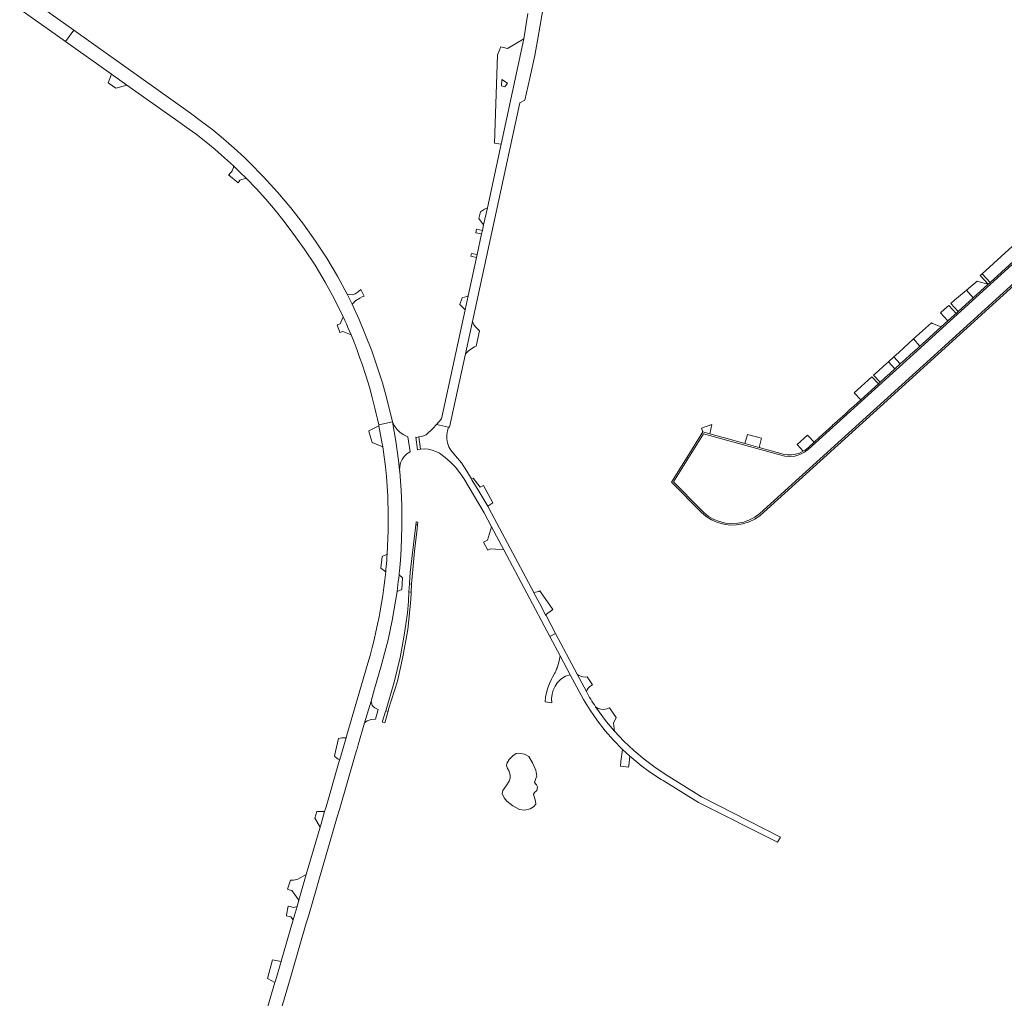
# Model space of a CAD drawing. Header units: metres. Extents: x 166325 to 190320, y 381923 to 404576.
# Tile 641 of 656: x 170746 to 171145, y 399878 to 400275. Entities that reach past the tile are written whole.
import ezdxf

# ---------------------------------------------------------------- set-up
doc = ezdxf.new("R2010")
doc.units = ezdxf.units.M
for name, color, linetype, lineweight in [('B-WE-OG-WATER_MEER-GV', 8, 'Continuous', 18), ('B-WE-VH-VERHARDING_ASFALT-GV', 8, 'Continuous', 18), ('B-WE-VH-VERHARDING_BETONSTRAATSTEEN-GV', 8, 'Continuous', 18), ('B-WE-VH-VERHARDING_FUNDERING_ZAND-GV', 8, 'Continuous', 18), ('B-WE-VH-VERHARDING_STRAATBAKSTEEN-GV', 8, 'Continuous', 18)]:
    doc.layers.add(name, color=color, linetype=linetype, lineweight=lineweight)

msp = doc.modelspace()

# ---------------------------------------------------------------- linework, layer by layer
at = {"layer": 'B-WE-OG-WATER_MEER-GV', "flags": 128}
msp.add_lwpolyline([(170944.813, 399968.546), (170944.795, 399967.292), (170944.409, 399966.121), (170943.214, 399964.167), (170941.888, 399962.32), (170941.602, 399961.112), (170942.41, 399959.273), (170943.46, 399957.893), (170945.923, 399956.061), (170948.658, 399954.619), (170950.725, 399954.332), (170952.9, 399954.874), (170954.262, 399955.643), (170955.279, 399956.736), (170955.181, 399957.951), (170954.373, 399960.751), (170954.708, 399961.484), (170955.685, 399962.26), (170955.99, 399963.759), (170955.52, 399964.623), (170954.765, 399965.457), (170955.241, 399967.167), (170955.725, 399968.083), (170955.261, 399970.56), (170953.954, 399973.549), (170952.358, 399976.075), (170950.603, 399977.069), (170948.309, 399977.453), (170947.343, 399977.279), (170945.947, 399976.363), (170944.415, 399974.902), (170943.599, 399973.469), (170943.353, 399972.577), (170943.605, 399971.497), (170944.268, 399970.388)], close=True, dxfattribs=at)
at = {"layer": 'B-WE-VH-VERHARDING_ASFALT-GV', "flags": 128}
for points in [[(170749.156, 400284.144), (170745.763, 400279.419), (170764.369, 400266.252), (170767.753, 400270.914)], [(170767.753, 400270.914), (170764.369, 400266.252), (170782.97, 400253.088), (170789.28, 400248.622), (170811.34, 400233.01), (170813.348, 400231.589), (170817.357, 400228.633), (170821.288, 400225.574), (170825.138, 400222.414), (170828.904, 400219.155), (170832.585, 400215.799), (170835.177, 400213.328), (170837.721, 400210.808), (170841.773, 400206.591), (170845.695, 400202.253), (170849.483, 400197.796), (170853.132, 400193.226), (170856.64, 400188.547), (170861.283, 400182.107), (170865.652, 400175.477), (170869.737, 400168.669), (170873.533, 400161.696), (170877.033, 400154.569), (170877.705, 400153.109), (170878.364, 400151.644), (170879.011, 400150.173), (170879.645, 400148.696), (170880.266, 400147.214), (170881.218, 400144.875), (170882.138, 400142.523), (170883.026, 400140.159), (170883.883, 400137.783), (170884.708, 400135.396), (170886.255, 400130.738), (170887.685, 400126.043), (170887.715, 400125.934), (170888.852, 400121.858), (170889.428, 400119.649), (170889.979, 400117.433), (170890.503, 400115.211), (170891.002, 400112.984), (170891.474, 400110.75), (170897.07, 400111.97), (170895.638, 400118.008), (170894.238, 400123.342), (170892.973, 400127.751), (170890.913, 400134.293), (170888.652, 400140.768), (170886.193, 400147.17), (170883.538, 400153.494), (170880.689, 400159.733), (170878.732, 400163.729), (170874.721, 400171.095), (170870.417, 400178.294), (170865.829, 400185.315), (170860.962, 400192.146), (170855.825, 400198.777), (170850.427, 400205.196), (170844.776, 400211.393), (170838.88, 400217.359), (170838.353, 400217.872), (170836.963, 400219.203), (170832.785, 400223.058), (170828.5, 400226.795), (170824.113, 400230.411), (170819.627, 400233.904), (170815.045, 400237.269)], [(170937.32, 400074.89), (170935.716, 400077.669), (170932.17, 400083.811), (170929.35, 400088.443), (170929.166, 400088.762), (170927.32, 400091.96), (170925.05, 400095.341), (170922.628, 400098.152), (170920.7, 400100.39), (170919.944, 400101.83), (170919.43, 400103.373), (170919.172, 400104.979), (170919.175, 400106.605), (170919.44, 400108.21), (170919.831, 400109.765), (170914.97, 400110.818), (170913.48, 400109.15), (170910.77, 400106.65), (170908.81, 400105.96), (170907.87, 400105.794), (170907.742, 400105.771), (170908.435, 400100.844), (170910.032, 400100.927), (170911.627, 400100.803), (170913.193, 400100.474), (170914.703, 400099.947), (170916.132, 400099.229), (170918.442, 400097.497), (170920.604, 400095.585), (170922.605, 400093.504), (170924.431, 400091.267), (170926.07, 400088.891), (170934.34, 400074.961), (170937.309, 400069.368), (170942.327, 400059.915), (170960.998, 400024.746), (170963.311, 400025.94), (170959.396, 400033.315), (170959.23, 400033.629), (170956.757, 400038.287), (170954.642, 400042.27), (170954.476, 400042.583)], [(170904.797, 400046.023), (170903.93, 400046.144), (170903.766, 400042.897), (170904.452, 400042.717), (170904.633, 400042.649)], [(171008.205, 399968.638), (171003.618, 399971.696), (170999.212, 399975.01), (170995.002, 399978.569), (170991, 399982.361), (170987.22, 399986.374), (170985.583, 399988.263), (170983.995, 399990.193), (170982.458, 399992.163), (170980.971, 399994.172), (170979.536, 399996.218), (170979.023, 399996.977), (170978.518, 399997.742), (170978.02, 399998.511), (170977.529, 399999.285), (170977.046, 400000.063), (170975.779, 400002.451), (170972.063, 400009.452), (170963.311, 400025.94), (170960.998, 400024.746), (170965.12, 400016.982), (170969.23, 400009.26), (170974.603, 399999.21), (170977.312, 399994.827), (170980.258, 399990.599), (170983.433, 399986.541), (170986.827, 399982.664), (170990.43, 399978.98), (170991.913, 399977.577), (170993.426, 399976.206), (170995.838, 399974.141), (170998.318, 399972.159), (171000.864, 399970.262), (171003.474, 399968.453), (171006.143, 399966.734), (171006.909, 399966.264), (171021.248, 399957.466), (171053.33, 399941.241), (171054.563, 399943.351), (171022.555, 399959.728)], [(171008.205, 399968.638), (171003.618, 399971.696), (170999.212, 399975.01), (170995.002, 399978.569), (170991, 399982.361), (170987.22, 399986.374), (170985.583, 399988.263), (170983.995, 399990.193), (170982.458, 399992.163), (170980.971, 399994.172), (170979.536, 399996.218), (170979.023, 399996.977), (170978.518, 399997.742), (170978.02, 399998.511), (170977.529, 399999.285), (170977.046, 400000.063), (170975.779, 400002.451), (170972.063, 400009.452), (170963.311, 400025.94), (170960.998, 400024.746), (170965.12, 400016.982), (170969.23, 400009.26), (170974.603, 399999.21), (170977.312, 399994.827), (170980.258, 399990.599), (170983.433, 399986.541), (170986.827, 399982.664), (170990.43, 399978.98), (170991.913, 399977.577), (170993.426, 399976.206), (170995.838, 399974.141), (170998.318, 399972.159), (171000.864, 399970.262), (171003.474, 399968.453), (171006.143, 399966.734), (171006.909, 399966.264), (171021.248, 399957.466), (171053.33, 399941.241), (171054.563, 399943.351), (171022.555, 399959.728)]]:
    msp.add_lwpolyline(points, close=True, dxfattribs=at)
msp.add_lwpolyline([(170851.771, 399873.02), (170855.509, 399885.846), (170856.349, 399888.727), (170862.085, 399908.409), (170862.925, 399911.29), (170866.193, 399922.504), (170866.904, 399924.941), (170874.679, 399951.617), (170875.518, 399954.497), (170882.113, 399977.124), (170882.639, 399978.928), (170882.713, 399979.181), (170883.2, 399980.854), (170885.772, 399989.679), (170888.368, 399998.584), (170889.824, 400003.58), (170892.363, 400012.291), (170893.901, 400017.864), (170895.29, 400023.477), (170896.16, 400027.365), (170896.959, 400031.269), (170897.686, 400035.187), (170898.342, 400039.117), (170898.925, 400043.059), (170899.107, 400044.407), (170899.281, 400045.755), (170899.447, 400047.105), (170899.604, 400048.456), (170899.752, 400049.808), (170899.785, 400050.113), (170899.817, 400050.418), (170899.849, 400050.723), (170899.88, 400051.029), (170899.91, 400051.334), (170900.271, 400055.819), (170900.553, 400060.309), (170900.755, 400064.804), (170900.877, 400069.302), (170900.92, 400073.801), (170900.87, 400077.961), (170900.6, 400084.1), (170900.03, 400091.722), (170900.016, 400091.83), (170900.004, 400091.939), (170899.993, 400092.048), (170899.983, 400092.157), (170899.975, 400092.266), (170899.537, 400096.227), (170899.027, 400100.178), (170898.446, 400104.121), (170897.793, 400108.052), (170897.07, 400111.97), (170891.474, 400110.75), (170891.526, 400110.495), (170891.578, 400110.239), (170892.269, 400106.654), (170892.894, 400103.057), (170893.002, 400102.392), (170893.108, 400101.727), (170893.689, 400097.757), (170894.189, 400093.776), (170894.607, 400089.785), (170894.944, 400085.787), (170895.198, 400081.783), (170895.389, 400074.004), (170895.375, 400070.836), (170895.32, 400067.668), (170895.225, 400064.501), (170895.088, 400061.336), (170894.911, 400058.173), (170894.829, 400056.921), (170894.741, 400055.67), (170894.647, 400054.419), (170894.546, 400053.168), (170894.439, 400051.918), (170894.397, 400051.449), (170894.354, 400050.979), (170894.025, 400047.795), (170893.635, 400044.617), (170893.182, 400041.448), (170892.668, 400038.288), (170892.092, 400035.139), (170891.619, 400032.777), (170891.033, 400029.854), (170890.343, 400026.654), (170889.604, 400023.466), (170888.818, 400020.289), (170887.983, 400017.124), (170887.1, 400013.972), (170878.453, 399984.293), (170878.247, 399983.585), (170875.69, 399974.812), (170875.494, 399974.139), (170870.122, 399955.701), (170869.544, 399953.717), (170868.109, 399948.789), (170867.692, 399947.358), (170862.103, 399928.175), (170859.078, 399917.792), (170858.324, 399915.204), (170856.737, 399909.76), (170851.861, 399893.023), (170851.829, 399892.912), (170849.531, 399885.026), (170849.313, 399884.28), (170841.126, 399856.177)], dxfattribs=at)
msp.add_lwpolyline([(170851.771, 399873.02), (170855.509, 399885.846), (170856.349, 399888.727), (170862.085, 399908.409), (170862.925, 399911.29), (170866.193, 399922.504), (170866.904, 399924.941), (170874.679, 399951.617), (170875.518, 399954.497), (170882.113, 399977.124), (170882.639, 399978.928), (170882.713, 399979.181), (170883.2, 399980.854), (170885.772, 399989.679), (170888.368, 399998.584), (170889.824, 400003.58), (170892.363, 400012.291), (170893.901, 400017.864), (170895.29, 400023.477), (170896.16, 400027.365), (170896.959, 400031.269), (170897.686, 400035.187), (170898.342, 400039.117), (170898.925, 400043.059), (170899.107, 400044.407), (170899.281, 400045.755), (170899.447, 400047.105), (170899.604, 400048.456), (170899.752, 400049.808), (170899.785, 400050.113), (170899.817, 400050.418), (170899.849, 400050.723), (170899.88, 400051.029), (170899.91, 400051.334), (170900.271, 400055.819), (170900.553, 400060.309), (170900.755, 400064.804), (170900.877, 400069.302), (170900.92, 400073.801), (170900.87, 400077.961), (170900.6, 400084.1), (170900.03, 400091.722), (170900.016, 400091.83), (170900.004, 400091.939), (170899.993, 400092.048), (170899.983, 400092.157), (170899.975, 400092.266), (170899.537, 400096.227), (170899.027, 400100.178), (170898.446, 400104.121), (170897.793, 400108.052), (170897.07, 400111.97), (170891.474, 400110.75), (170891.526, 400110.495), (170891.578, 400110.239), (170892.269, 400106.654), (170892.894, 400103.057), (170893.002, 400102.392), (170893.108, 400101.727), (170893.689, 400097.757), (170894.189, 400093.776), (170894.607, 400089.785), (170894.944, 400085.787), (170895.198, 400081.783), (170895.389, 400074.004), (170895.375, 400070.836), (170895.32, 400067.668), (170895.225, 400064.501), (170895.088, 400061.336), (170894.911, 400058.173), (170894.829, 400056.921), (170894.741, 400055.67), (170894.647, 400054.419), (170894.546, 400053.168), (170894.439, 400051.918), (170894.397, 400051.449), (170894.354, 400050.979), (170894.025, 400047.795), (170893.635, 400044.617), (170893.182, 400041.448), (170892.668, 400038.288), (170892.092, 400035.139), (170891.619, 400032.777), (170891.033, 400029.854), (170890.343, 400026.654), (170889.604, 400023.466), (170888.818, 400020.289), (170887.983, 400017.124), (170887.1, 400013.972), (170878.453, 399984.293), (170878.247, 399983.585), (170875.69, 399974.812), (170875.494, 399974.139), (170870.122, 399955.701), (170869.544, 399953.717), (170868.109, 399948.789), (170867.692, 399947.358), (170862.103, 399928.175), (170859.078, 399917.792), (170858.324, 399915.204), (170856.737, 399909.76), (170851.861, 399893.023), (170851.829, 399892.912), (170849.531, 399885.026), (170849.313, 399884.28), (170841.126, 399856.177)], dxfattribs=at)
at = {"layer": 'B-WE-VH-VERHARDING_BETONSTRAATSTEEN-GV', "flags": 128}
for points in [[(170952.065, 400277.709), (170951.542, 400274.269), (170950.976, 400270.836), (170950.368, 400267.411), (170941.181, 400224.679), (170935.581, 400198.838), (170934.063, 400191.829), (170933.585, 400189.625), (170933.271, 400188.173), (170931.458, 400179.809), (170931.204, 400178.636), (170927.819, 400163.017), (170926.609, 400157.431), (170917, 400113.09), (170914.97, 400110.818), (170919.831, 400109.765), (170920.26, 400109.75), (170926.693, 400139.483), (170929.549, 400152.683), (170948.759, 400241.475), (170950.826, 400242.557), (170952.873, 400251.472), (170954.821, 400260.679), (170955.993, 400266.725), (170956.532, 400269.818), (170958.3, 400279.965)], [(171171.594, 400188.562), (171112.492, 400134.806), (171046.187, 400074.691), (171044.182, 400073.234), (171041.988, 400072.079), (171039.653, 400071.249), (171037.222, 400070.762), (171034.747, 400070.627), (171032.278, 400070.848), (171029.866, 400071.419), (171027.56, 400072.33), (171025.409, 400073.56), (171023.455, 400075.086), (171022.095, 400076.461), (171011.161, 400087.513), (171017.237, 400097.284), (171016.683, 400097.63), (171010.332, 400087.477), (171022.437, 400075.26), (171024.416, 400073.545), (171026.625, 400072.137), (171029.015, 400071.067), (171031.537, 400070.358), (171034.135, 400070.025), (171036.753, 400070.075), (171039.336, 400070.507), (171041.829, 400071.312), (171044.177, 400072.472), (171046.33, 400073.963), (171095.006, 400118.024), (171234.841, 400244.996)], [(171167.797, 400193.281), (171108.548, 400139.421), (171066.004, 400100.814), (171064.331, 400099.557), (171062.457, 400098.625), (171060.445, 400098.05), (171058.362, 400097.85), (171056.277, 400098.032), (171054.342, 400098.56), (171023.295, 400107.027), (171017.237, 400097.284), (171011.161, 400087.513), (171022.095, 400076.461), (171023.455, 400075.086), (171025.409, 400073.56), (171027.56, 400072.33), (171029.866, 400071.419), (171032.278, 400070.848), (171034.747, 400070.627), (171037.222, 400070.762), (171039.653, 400071.249), (171041.988, 400072.079), (171044.182, 400073.234), (171046.187, 400074.691), (171112.492, 400134.806), (171171.594, 400188.562)], [(171151.949, 400179.674), (171139.646, 400168.506), (171138.868, 400167.8), (171138.809, 400167.746), (171132.81, 400162.302), (171131.291, 400160.924), (171129.773, 400159.547), (171128.255, 400158.169), (171126.719, 400156.775), (171125.823, 400155.962), (171124.135, 400154.43), (171122.483, 400152.931), (171119.756, 400150.457), (171112.073, 400143.485), (171111.19, 400142.684), (171110.458, 400142.02), (171109.191, 400140.869), (171107.191, 400139.055), (171105.191, 400137.241), (171103.192, 400135.426), (171100.97, 400133.41), (171098.971, 400131.596), (171096.971, 400129.782), (171095.004, 400127.996), (171094.971, 400127.967), (171094.311, 400127.368), (171094.305, 400127.363), (171087.136, 400120.858), (171084.37, 400118.348), (171082.772, 400116.898), (171080.765, 400115.077), (171077.681, 400112.28), (171077.399, 400112.024), (171075.723, 400110.504), (171075.633, 400110.422), (171070.282, 400105.568), (171068.19, 400103.67), (171066.178, 400101.84), (171065.086, 400100.847), (171064.838, 400100.656), (171064.585, 400100.472), (171064.326, 400100.296), (171064.062, 400100.128), (171063.793, 400099.968), (171062.281, 400099.244), (171060.676, 400098.763), (171059.015, 400098.537), (171057.339, 400098.571), (171055.689, 400098.864), (171045.866, 400101.554), (171045.36, 400101.693), (171040.629, 400102.988), (171040.072, 400103.141), (171032.344, 400105.257), (171031.247, 400105.557), (171025.846, 400107.036), (171023.046, 400107.803), (171016.683, 400097.63), (171017.237, 400097.284), (171023.295, 400107.027), (171054.342, 400098.56), (171056.277, 400098.032), (171058.362, 400097.85), (171060.445, 400098.05), (171062.457, 400098.625), (171064.331, 400099.557), (171066.004, 400100.814), (171108.548, 400139.421), (171167.797, 400193.281)]]:
    msp.add_lwpolyline(points, dxfattribs=at)
for points in [[(170950.368, 400267.411), (170943.778, 400263.534), (170941.071, 400264.194), (170939.676, 400260.842), (170938.431, 400225.056), (170938.424, 400225.023), (170941.181, 400224.679)], [(170782.97, 400253.088), (170781.686, 400249.578), (170782.088, 400249.295), (170784.758, 400247.417), (170789.28, 400248.622)], [(170942.7, 400247.971), (170941.327, 400248.287), (170941.511, 400250.882), (170943.779, 400249.409)], [(170835.177, 400213.328), (170832.585, 400215.799), (170832.53, 400215.154), (170832.277, 400214.434), (170831.995, 400213.784), (170831.692, 400213.373), (170831.101, 400212.672), (170830.786, 400212.385), (170830.519, 400212.142), (170834.451, 400208.901), (170834.676, 400209.377), (170835.18, 400209.974), (170835.991, 400210.355), (170836.835, 400210.618), (170837.721, 400210.808)], [(170935.581, 400198.838), (170934.427, 400198.189), (170932.795, 400197.148), (170932.087, 400194.407), (170933.256, 400192.944), (170934.063, 400191.829)], [(170933.585, 400189.625), (170931.2, 400190.114), (170930.889, 400188.668), (170933.271, 400188.173)], [(170931.458, 400179.809), (170929.148, 400180.289), (170928.832, 400179.129), (170931.204, 400178.636)], [(170885.55, 400162.922), (170884.296, 400165.689), (170883.096, 400164.664), (170881.909, 400163.891), (170880.713, 400163.527), (170879.797, 400163.547), (170878.732, 400163.729), (170880.689, 400159.733), (170881.331, 400160.425), (170882.161, 400161.143), (170883.761, 400162.143), (170884.733, 400162.609)], [(170927.819, 400163.017), (170927.303, 400162.804), (170925.317, 400162.226), (170924.357, 400159.556), (170926.609, 400157.431)], [(170877.033, 400154.569), (170875.793, 400151.744), (170874.687, 400151.321), (170875.683, 400148.24), (170876.94, 400148.571), (170880.266, 400147.214), (170879.645, 400148.696), (170879.011, 400150.173), (170878.364, 400151.644), (170877.705, 400153.109)], [(170932.406, 400148.817), (170932.07, 400149.092), (170931.129, 400150.083), (170930.137, 400151.335), (170929.549, 400152.683), (170926.693, 400139.483), (170927.844, 400140.643), (170929.254, 400141.685), (170930.408, 400142.41), (170931.055, 400142.649)], [(171119.756, 400150.457), (171116.23, 400151.844), (171115.881, 400152.176), (171108.586, 400145.554), (171111.19, 400142.684), (171112.073, 400143.485)], [(171094.305, 400127.363), (171091.701, 400130.233), (171084.509, 400123.706), (171087.136, 400120.858)], [(170903.298, 400105.871), (170901.667, 400106.622), (170900.188, 400107.641), (170898.905, 400108.898), (170897.855, 400110.355), (170897.07, 400111.97), (170897.793, 400108.052), (170898.446, 400104.121), (170899.027, 400100.178), (170899.537, 400096.227), (170899.975, 400092.266), (170900.023, 400093.783), (170900.36, 400095.262), (170900.975, 400096.65), (170901.845, 400097.894), (170902.936, 400098.948), (170904.21, 400099.773)], [(171026.742, 400110.804), (171022.514, 400109.359), (171023.046, 400107.803), (171025.846, 400107.036)], [(171046.868, 400105.272), (171041.237, 400106.819), (171040.072, 400103.141), (171040.629, 400102.988), (171045.36, 400101.693), (171045.866, 400101.554)], [(170907.742, 400105.771), (170906.89, 400105.62), (170906.538, 400105.645), (170907.224, 400100.537), (170908.435, 400100.844)], [(171068.19, 400103.67), (171065.894, 400106.06), (171065.507, 400106.462), (171061.339, 400102.679), (171063.793, 400099.968), (171064.062, 400100.128), (171064.326, 400100.296), (171064.585, 400100.472), (171064.838, 400100.656), (171065.086, 400100.847), (171066.178, 400101.84)], [(170907.367, 400071.178), (170906.647, 400071.283), (170906.63, 400071.121), (170906.51, 400070.076), (170907.278, 400070.079)], [(170906.035, 400059.428), (170907.086, 400068.431), (170907.278, 400070.079), (170906.51, 400070.076), (170904.3, 400050.83), (170903.95, 400046.541), (170903.93, 400046.144), (170904.797, 400046.023), (170904.803, 400046.144), (170904.81, 400046.281), (170904.873, 400047.571)], [(170937.309, 400069.368), (170935.656, 400063.923), (170933.985, 400063.018), (170935.748, 400059.763), (170936.891, 400060.383), (170938.865, 400060.213), (170942.327, 400059.915)], [(170894.911, 400058.173), (170892.954, 400057.275), (170892.31, 400052.476), (170894.354, 400050.979), (170894.397, 400051.449), (170894.439, 400051.918), (170894.546, 400053.168), (170894.647, 400054.419), (170894.741, 400055.67), (170894.829, 400056.921)], [(170901.123, 400048.614), (170899.752, 400049.808), (170899.604, 400048.456), (170899.447, 400047.105), (170899.281, 400045.755), (170899.107, 400044.407), (170898.925, 400043.059), (170900.81, 400043.837)], [(170965.331, 400007.32), (170966.254, 400008.039), (170967.25, 400008.652), (170969.23, 400009.26), (170965.12, 400016.982), (170964.899, 400015.589), (170964.468, 400013.833), (170963.903, 400012.115), (170963.823, 400011.904), (170963.742, 400011.694), (170963.658, 400011.485), (170963.573, 400011.277), (170963.485, 400011.069), (170963.347, 400010.754), (170963.205, 400010.442), (170963.059, 400010.131), (170962.907, 400009.822), (170962.752, 400009.516), (170962.04, 400008.242), (170961.619, 400007.488), (170960.774, 400005.736), (170960.084, 400003.918), (170959.554, 400002.046), (170959.189, 400000.136), (170958.99, 399998.201), (170961.749, 399997.884), (170961.667, 399999.632), (170961.871, 400001.37), (170962.356, 400003.052), (170963.109, 400004.631), (170964.109, 400006.067)], [(170976.102, 400008.379), (170975.246, 400008.328), (170974.393, 400008.413), (170973.564, 400008.633), (170972.781, 400008.983), (170972.063, 400009.452), (170975.779, 400002.451), (170976.094, 400003.141), (170976.519, 400003.77), (170977.043, 400004.319), (170977.65, 400004.773), (170978.325, 400005.12)], [(170985.176, 399995.842), (170984.075, 399995.379), (170982.898, 399995.182), (170981.706, 399995.262), (170980.565, 399995.613), (170979.536, 399996.218), (170980.971, 399994.172), (170982.458, 399992.163), (170983.995, 399990.193), (170985.583, 399988.263), (170987.22, 399986.374), (170986.843, 399989.583), (170987.917, 399991.953)], [(170993.426, 399976.206), (170991.913, 399977.577), (170990.43, 399978.98), (170989.82, 399974.068), (170989.579, 399972.132), (170992.867, 399971.722), (170992.962, 399972.48)], [(170869.544, 399953.717), (170866.318, 399953.69), (170865.577, 399951.001), (170867.692, 399947.358), (170868.109, 399948.789)], [(170869.544, 399953.717), (170866.318, 399953.69), (170865.577, 399951.001), (170867.692, 399947.358), (170868.109, 399948.789)], [(170862.103, 399928.175), (170858.658, 399926.313), (170858.216, 399926.202), (170856.934, 399925.879), (170855.665, 399925.899), (170854.474, 399922.162), (170855.605, 399921.847), (170856.169, 399921.641), (170859.078, 399917.792)], [(170862.103, 399928.175), (170858.658, 399926.313), (170858.216, 399926.202), (170856.934, 399925.879), (170855.665, 399925.899), (170854.474, 399922.162), (170855.605, 399921.847), (170856.169, 399921.641), (170859.078, 399917.792)], [(170851.829, 399892.912), (170848.315, 399893.474), (170846.307, 399885.9), (170849.313, 399884.28), (170849.531, 399885.026)], [(170851.829, 399892.912), (170848.315, 399893.474), (170846.307, 399885.9), (170849.313, 399884.28), (170849.531, 399885.026)]]:
    msp.add_lwpolyline(points, close=True, dxfattribs=at)
at = {"layer": 'B-WE-VH-VERHARDING_FUNDERING_ZAND-GV', "flags": 128}
for points in [[(170933.973, 400086.06), (170932.718, 400085.399), (170929.828, 400089.114), (170929.166, 400088.762), (170929.35, 400088.443), (170932.17, 400083.811), (170935.716, 400077.669), (170937.88, 400078.979)], [(170899.177, 400006.591), (170901.319, 400016.536), (170903.262, 400027.659), (170904.421, 400038.32), (170904.598, 400041.94), (170904.633, 400042.649), (170904.452, 400042.717), (170903.766, 400042.897), (170903.57, 400039.002), (170903.119, 400034.409), (170902.551, 400029.829), (170901.866, 400025.265), (170901.066, 400020.719), (170900.15, 400016.196), (170898.997, 400011.195), (170897.702, 400006.228), (170894.334, 399994.675), (170895.317, 399994.355), (170895.473, 399995.283)]]:
    msp.add_lwpolyline(points, close=True, dxfattribs=at)
at = {"layer": 'B-WE-VH-VERHARDING_STRAATBAKSTEEN-GV', "flags": 128}
for points in [[(171151.949, 400179.674), (171148.773, 400183.229), (171136.485, 400172.034), (171139.646, 400168.506)], [(171136.485, 400172.034), (171135.597, 400171.312), (171138.868, 400167.8), (171139.646, 400168.506)], [(171138.809, 400167.746), (171134.705, 400168.949), (171134.344, 400169.055), (171130.019, 400165.378), (171132.81, 400162.302)], [(171132.81, 400162.302), (171130.019, 400165.378), (171128.456, 400164.049), (171126.894, 400162.721), (171125.331, 400161.392), (171123.721, 400160.023), (171126.719, 400156.775), (171128.255, 400158.169), (171129.773, 400159.547), (171131.291, 400160.924)], [(171122.881, 400159.155), (171121.174, 400157.643), (171119.465, 400156.129), (171122.483, 400152.931), (171124.135, 400154.43), (171125.823, 400155.962)], [(171110.458, 400142.02), (171111.19, 400142.684), (171108.586, 400145.554), (171106.586, 400143.74), (171104.587, 400141.925), (171102.587, 400140.111), (171100.587, 400138.296), (171103.192, 400135.426), (171105.191, 400137.241), (171107.191, 400139.055), (171109.191, 400140.869)], [(171098.366, 400136.28), (171096.366, 400134.466), (171094.367, 400132.652), (171092.367, 400130.837), (171094.971, 400127.967), (171095.004, 400127.996), (171096.971, 400129.782), (171098.971, 400131.596), (171100.97, 400133.41)], [(171100.587, 400138.296), (171098.366, 400136.28), (171100.97, 400133.41), (171103.192, 400135.426)], [(170892.269, 400106.654), (170891.578, 400110.239), (170887.515, 400108.294), (170887.661, 400107.6), (170888.766, 400103.56), (170893.108, 400101.727), (170893.002, 400102.392), (170892.894, 400103.057)], [(170957.197, 400042.875), (170956.946, 400043.308), (170956.522, 400043.096), (170954.476, 400042.583), (170954.642, 400042.27), (170956.757, 400038.287), (170959.23, 400033.629), (170961.078, 400034.973), (170962.225, 400035.806)], [(170891.301, 399995.148), (170889.875, 399995.78), (170889.348, 399996.261), (170888.891, 399996.818), (170888.368, 399998.584), (170885.772, 399989.679), (170886.803, 399990.597), (170887.666, 399990.873), (170888.443, 399991.05), (170890.158, 399991.224)], [(170895.236, 399994.039), (170895.317, 399994.355), (170894.334, 399994.675), (170894.223, 399994.296), (170893.079, 399990.372), (170892.966, 399989.984), (170893.968, 399989.688), (170894.126, 399990.112)], [(170878.247, 399983.585), (170877.361, 399983.694), (170876.537, 399983.658), (170875.828, 399983.539), (170875.122, 399983.341), (170873.539, 399976.379), (170873.574, 399976.328), (170873.873, 399975.885), (170874.465, 399975.397), (170875.036, 399975.052), (170875.69, 399974.812)], [(170858.324, 399915.204), (170856.941, 399914.799), (170855.58, 399915.137), (170854.706, 399915.352), (170854.053, 399911.856), (170854.036, 399911.418), (170855.813, 399910.924), (170856.737, 399909.76)], [(170858.324, 399915.204), (170856.941, 399914.799), (170855.58, 399915.137), (170854.706, 399915.352), (170854.053, 399911.856), (170854.036, 399911.418), (170855.813, 399910.924), (170856.737, 399909.76)]]:
    msp.add_lwpolyline(points, close=True, dxfattribs=at)

doc.saveas('drawing.dxf')
